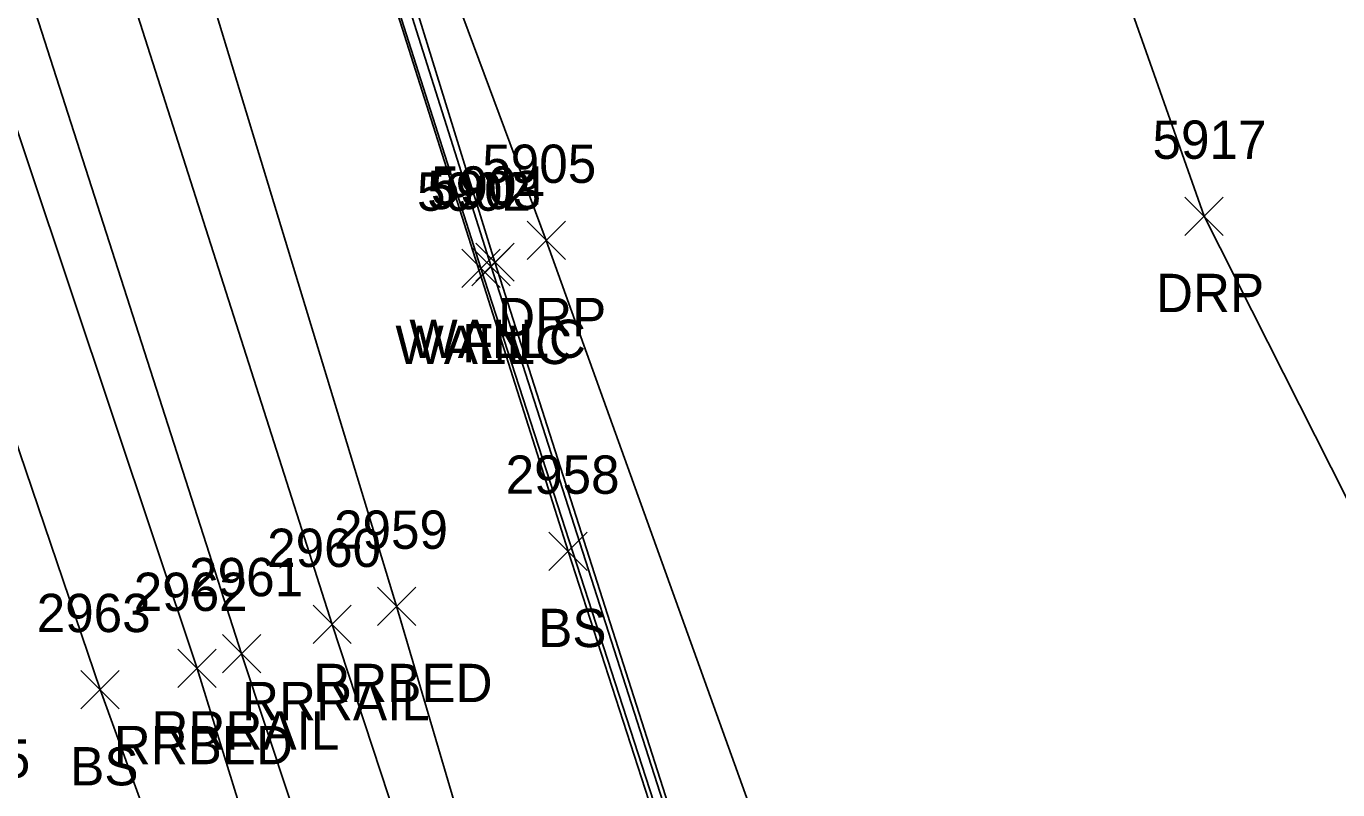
# Model space of a CAD drawing. Extents: x 1462668 to 1465147, y 550359 to 557351.
# Drawn here: x 1464388.6 to 1464457.1, y 553309.1 to 553348.9 of the extents above; entities that cross this region are included whole.
import ezdxf

# ---------------------------------------------------------------- set-up
doc = ezdxf.new("R2010")
doc.units = 0
for name, color, linetype in [('L_A', 7, 'Continuous'), ('L_I', 7, 'Continuous'), ('L_TIC', 7, 'Continuous'), ('LELB', 7, 'Continuous'), ('LFNC', 7, 'Continuous'), ('LW', 7, 'Continuous'), ('R_A', 7, 'Continuous'), ('R_I', 7, 'Continuous'), ('R_TIC', 7, 'Continuous'), ('RDP', 7, 'Continuous'), ('RR', 7, 'Continuous'), ('RRB', 7, 'Continuous')]:
    doc.layers.add(name, color=color, linetype=linetype)

msp = doc.modelspace()

# ---------------------------------------------------------------- linework, layer by layer
at = {"layer": 'L_TIC'}
for points in [[(1464411.915, 553335.379), (1464413.915, 553337.379)], [(1464413.915, 553335.379), (1464411.915, 553337.379)], [(1464412.111, 553335.612), (1464414.111, 553337.612)], [(1464414.111, 553335.612), (1464412.111, 553337.612)], [(1464411.384, 553335.293), (1464413.384, 553337.293)], [(1464413.384, 553335.293), (1464411.384, 553337.293)], [(1464415.93, 553320.523), (1464417.93, 553322.523)], [(1464417.93, 553320.523), (1464415.93, 553322.523)], [(1464391.497, 553313.304), (1464393.497, 553315.304)], [(1464393.497, 553313.304), (1464391.497, 553315.304)]]:
    msp.add_lwpolyline(points, dxfattribs=at)
at = {"layer": 'LELB'}
for points in [[(1464320.567, 553552.858), (1464335.76, 553496.578), (1464351.011, 553439.579), (1464352.003, 553433.56), (1464356.912, 553435.892), (1464366.085, 553404.903), (1464375.786, 553365.63), (1464378.907, 553354.302), (1464392.497, 553314.304), (1464410.738, 553264.077), (1464424.646, 553220.178), (1464446.714, 553164.768), (1464462.562, 553121.255), (1464478.696, 553079.343), (1464487.037, 553051.034), (1464509.441, 553004.952), (1464519.166, 552979.765), (1464533.373, 552948.388), (1464548.853, 552915.726), (1464568.294, 552875.055), (1464587.074, 552834.384)], [(1464399.719, 553434.969), (1464409.446, 553421.214), (1464402.249, 553418.234), (1464397.039, 553410.685), (1464397.409, 553402.739), (1464404.988, 553402.374), (1464405.18, 553391.163), (1464405.505, 553357.551), (1464416.93, 553321.523), (1464428.808, 553284.849), (1464433.809, 553271.259), (1464449.256, 553230.015), (1464470.447, 553173.076), (1464486.562, 553129.804), (1464498.303, 553097.82), (1464507.971, 553103.591)]]:
    msp.add_lwpolyline(points, dxfattribs=at)
at = {"layer": 'LFNC'}
msp.add_lwpolyline([(1464405.682, 553401.697), (1464406.125, 553357.815), (1464412.915, 553336.379), (1464424.414, 553300.548), (1464435.201, 553269.165), (1464460.504, 553201.526), (1464472.493, 553169.782), (1464483.318, 553139.998), (1464499.045, 553098.909), (1464526.004, 553115.935), (1464547.488, 553129.548)], dxfattribs=at)
at = {"layer": 'LW'}
for points in [[(1464405.978, 553402.257), (1464405.239, 553402.286), (1464405.602, 553357.557), (1464412.384, 553336.293), (1464423.999, 553300.426), (1464435.008, 553269.098), (1464460.101, 553201.294), (1464471.952, 553169.463), (1464482.975, 553139.703), (1464498.654, 553098.241), (1464526.685, 553115.597)], [(1464405.978, 553402.257), (1464406.37, 553371.325), (1464406.561, 553357.762), (1464413.111, 553336.612), (1464424.602, 553300.656), (1464435.459, 553269.523), (1464460.732, 553201.676)]]:
    msp.add_lwpolyline(points, dxfattribs=at)
at = {"layer": 'R_TIC'}
for points in [[(1464449.135, 553338.005), (1464451.135, 553340.005)], [(1464451.135, 553338.005), (1464449.135, 553340.005)], [(1464414.79, 553336.749), (1464416.79, 553338.749)], [(1464416.79, 553336.749), (1464414.79, 553338.749)], [(1464406.98, 553317.651), (1464408.98, 553319.651)], [(1464408.98, 553317.651), (1464406.98, 553319.651)], [(1464403.616, 553316.704), (1464405.616, 553318.704)], [(1464405.616, 553316.704), (1464403.616, 553318.704)], [(1464398.888, 553315.176), (1464400.888, 553317.176)], [(1464400.888, 553315.176), (1464398.888, 553317.176)], [(1464396.563, 553314.408), (1464398.563, 553316.408)], [(1464398.563, 553314.408), (1464396.563, 553316.408)]]:
    msp.add_lwpolyline(points, dxfattribs=at)
at = {"layer": 'RDP'}
for points in [[(1464420.346, 553417.179), (1464412.526, 553409.01), (1464406.227, 553402.312), (1464406.37, 553371.325), (1464408.203, 553358.155), (1464415.79, 553337.749), (1464428.461, 553302.553)], [(1464432.511, 553398.348), (1464431.58, 553395.183), (1464432.758, 553391.819), (1464436.471, 553380.466), (1464443.466, 553357.898), (1464450.135, 553339.005), (1464465.887, 553307.857), (1464480.022, 553283.59), (1464494.756, 553257.744)]]:
    msp.add_lwpolyline(points, dxfattribs=at)
at = {"layer": 'RR'}
for points in [[(1464329.227, 553555.383), (1464346.959, 553499.526), (1464365.931, 553439.424), (1464375.443, 553408.882), (1464392.353, 553356.138), (1464404.616, 553317.704), (1464421.027, 553267.802), (1464435.667, 553224.383), (1464455.628, 553167.93), (1464471.443, 553125.328), (1464488.07, 553083.008), (1464498.631, 553056.822), (1464517.453, 553011.952), (1464529.395, 552984.226), (1464543.059, 552953.498), (1464558.282, 552920.118), (1464577.458, 552878.669), (1464596.621, 552838.046)], [(1464324.555, 553553.944), (1464342.167, 553498.072), (1464361.292, 553437.522), (1464370.776, 553407.016), (1464387.3, 553355.343), (1464399.888, 553316.176), (1464416.453, 553266.264), (1464431.113, 553222.566), (1464450.962, 553166.17), (1464466.848, 553123.461), (1464483.538, 553081.048), (1464493.972, 553055.168), (1464513.542, 553008.432), (1464524.983, 552981.815), (1464538.762, 552951.059), (1464553.982, 552917.82), (1464573.128, 552876.248), (1464592.225, 552835.923)]]:
    msp.add_lwpolyline(points, dxfattribs=at)
at = {"layer": 'RRB'}
for points in [[(1464320.567, 553552.858), (1464339.05, 553497.299), (1464359.102, 553436.849), (1464368.452, 553406.111), (1464384.327, 553354.986), (1464397.563, 553315.408), (1464413.048, 553265.366), (1464427.983, 553221.445), (1464449.131, 553165.586), (1464464.664, 553122.352), (1464481.224, 553080.022), (1464490.894, 553052.761), (1464510.863, 553007.552), (1464522.316, 552980.594), (1464536.188, 552949.724), (1464551.426, 552916.631), (1464570.989, 552875.749), (1464590.293, 552834.942)], [(1464345.31, 553519.908), (1464352.279, 553501.122), (1464369.887, 553440.754), (1464378.638, 553409.812), (1464396.8, 553355.407), (1464407.98, 553318.651), (1464422.767, 553268.535), (1464437.567, 553224.949), (1464457.686, 553168.589), (1464473.625, 553125.967), (1464490.255, 553084.118), (1464501.176, 553057.708), (1464519.383, 553013.043), (1464531.698, 552984.969), (1464545.352, 552954.916), (1464560.689, 552920.935), (1464579.899, 552880.239), (1464598.79, 552838.414)]]:
    msp.add_lwpolyline(points, dxfattribs=at)

# ---------------------------------------------------------------- texts
at = {"layer": 'L_A'}
for s, p in [('WALLC', (1464407.919, 553331.293)), ('WALLC', (1464408.646, 553331.612)), ('FN', (1464411.395, 553331.379)), ('BS', (1464415.371, 553316.523)), ('BS', (1464390.938, 553309.304))]:
    msp.add_text(s, height=2, dxfattribs=at).set_placement(p)
at = {"layer": 'L_I'}
for s, p in [('5904', (1464409.772, 553339.612)), ('5902', (1464409.045, 553339.293)), ('5903', (1464409.576, 553339.379)), ('2958', (1464413.67, 553324.523)), ('2963', (1464389.19, 553317.304)), ('2965', (1464382.902, 553309.701))]:
    msp.add_text(s, height=2, dxfattribs=at).set_placement(p)
at = {"layer": 'R_A'}
for s, p in [('DRP', (1464447.624, 553334.005)), ('DRP', (1464413.278, 553332.749)), ('RRBED', (1464403.626, 553313.651)), ('RRRAIL', (1464399.907, 553312.704)), ('RRRAIL', (1464395.179, 553311.176)), ('RRBED', (1464393.209, 553310.408))]:
    msp.add_text(s, height=2, dxfattribs=at).set_placement(p)
at = {"layer": 'R_I'}
for s, p in [('5917', (1464447.442, 553342.005)), ('5905', (1464412.451, 553340.749)), ('2959', (1464404.712, 553321.651)), ('2960', (1464401.222, 553320.704)), ('2961', (1464397.148, 553319.176)), ('2962', (1464394.256, 553318.408))]:
    msp.add_text(s, height=2, dxfattribs=at).set_placement(p)

doc.saveas('drawing.dxf')
